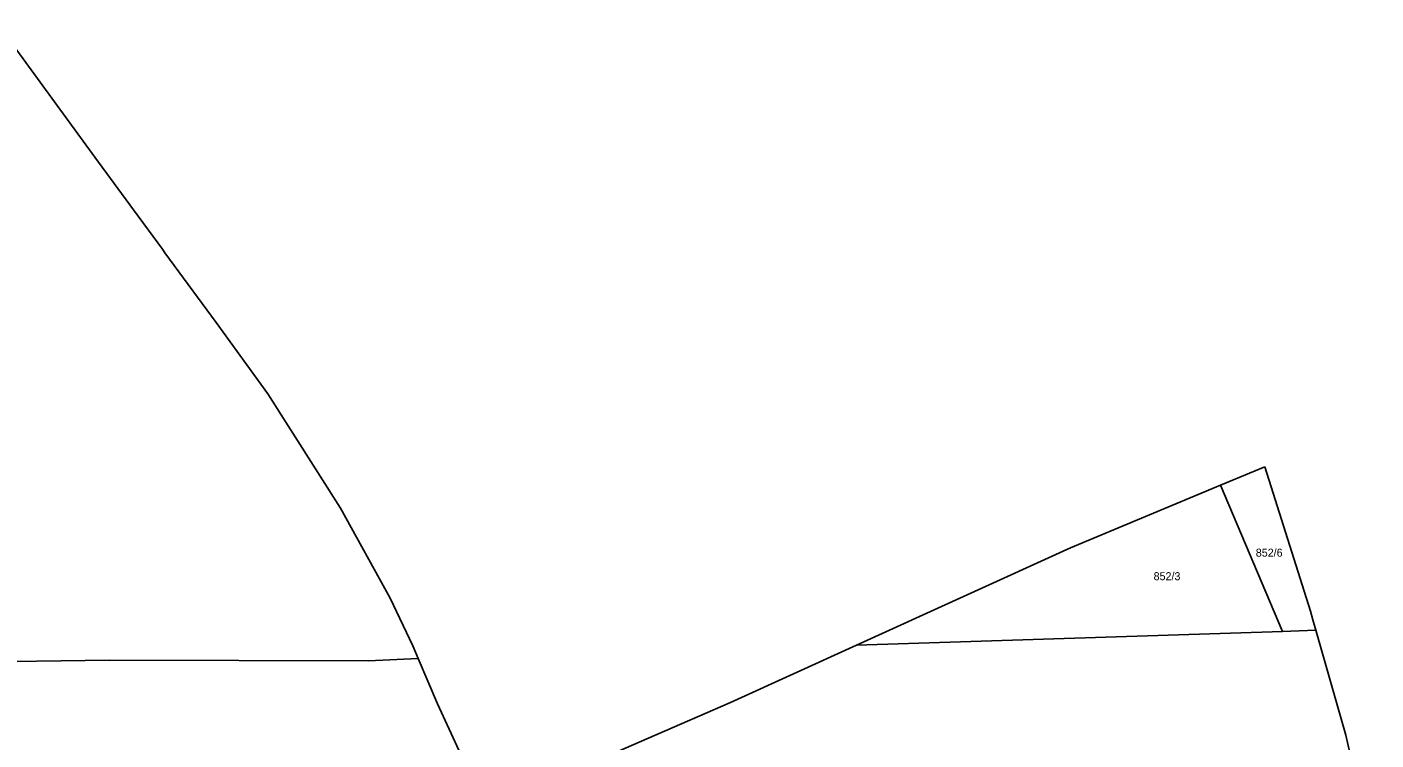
# Model space of a CAD drawing. Extents: x -724107 to -720612, y -1045267 to -1038441.
# Drawn here: x -721816.3 to -721529.8, y -1041870.1 to -1041718.7 of the extents above; entities that cross this region are included whole.
import ezdxf

# ---------------------------------------------------------------- set-up
doc = ezdxf.new("R2010")
doc.units = 0
for name, color, linetype in [('Hranice kat_území', 7, 'Continuous'), ('Hranice parcel', 7, 'Continuous'), ('Parcelní čísla', 7, 'Continuous')]:
    doc.layers.add(name, color=color, linetype=linetype)

msp = doc.modelspace()

# ---------------------------------------------------------------- linework, layer by layer
at = {"layer": 'Hranice kat_území'}
for p, q in [((-721801.87, -1041746.28), (-721822.1, -1041718.65)), ((-721793.64, -1041757.52), (-721801.87, -1041746.28)), ((-721776.11, -1041781.44), (-721786.96, -1041766.62)), ((-721765.1, -1041796.57), (-721776.11, -1041781.44)), ((-721749.64, -1041820.84), (-721765.1, -1041796.57)), ((-721553.4, -1041812.08), (-721562.79, -1041816)), ((-721553.4, -1041812.08), (-721543.7, -1041842.77)), ((-721562.79, -1041816), (-721594.62, -1041829.31)), ((-721739.14, -1041839.97), (-721749.64, -1041820.84)), ((-721594.62, -1041829.31), (-721640.08, -1041850.01)), ((-721734.32, -1041850.11), (-721739.14, -1041839.97)), ((-721543.7, -1041842.77), (-721543.18, -1041844.59)), ((-721543.18, -1041844.59), (-721542.55, -1041846.81)), ((-721542.55, -1041846.81), (-721536.21, -1041869.1)), ((-721734.32, -1041850.11), (-721733.18, -1041852.81)), ((-721666.82, -1041862.18), (-721640.08, -1041850.01)), ((-721733.18, -1041852.81), (-721729.09, -1041862.47)), ((-721536.21, -1041869.1), (-721529.77, -1041896.82))]:
    msp.add_line(p, q, dxfattribs=at)
for points in [[(-721786.96, -1041766.62), (-721787.51, -1041765.88), (-721793.64, -1041757.52)], [(-721729.09, -1041862.47), (-721724.09, -1041873.19), (-721719.67, -1041884.57), (-721717.23, -1041883.55), (-721702.54, -1041877.45), (-721691.1, -1041872.7), (-721666.82, -1041862.18)]]:
    msp.add_lwpolyline(points, dxfattribs=at)
at = {"layer": 'Hranice parcel'}
for p, q in [((-721549.62, -1041847.04), (-721562.79, -1041816)), ((-721549.62, -1041847.04), (-721640.08, -1041850.01)), ((-721542.55, -1041846.81), (-721549.62, -1041847.04))]:
    msp.add_line(p, q, dxfattribs=at)
msp.add_lwpolyline([(-721733.18, -1041852.81), (-721743.75, -1041853.31), (-721798.76, -1041853.16), (-721829.72, -1041853.56), (-721880.22, -1041852.83)], dxfattribs=at)

# ---------------------------------------------------------------- texts
at = {"layer": 'Parcelní čísla'}
for s, p in [('852/6', (-721555.3, -1041831.18)), ('852/3', (-721577, -1041836.18))]:
    msp.add_text(s, height=1.7, dxfattribs=at).set_placement(p)

doc.saveas('drawing.dxf')
